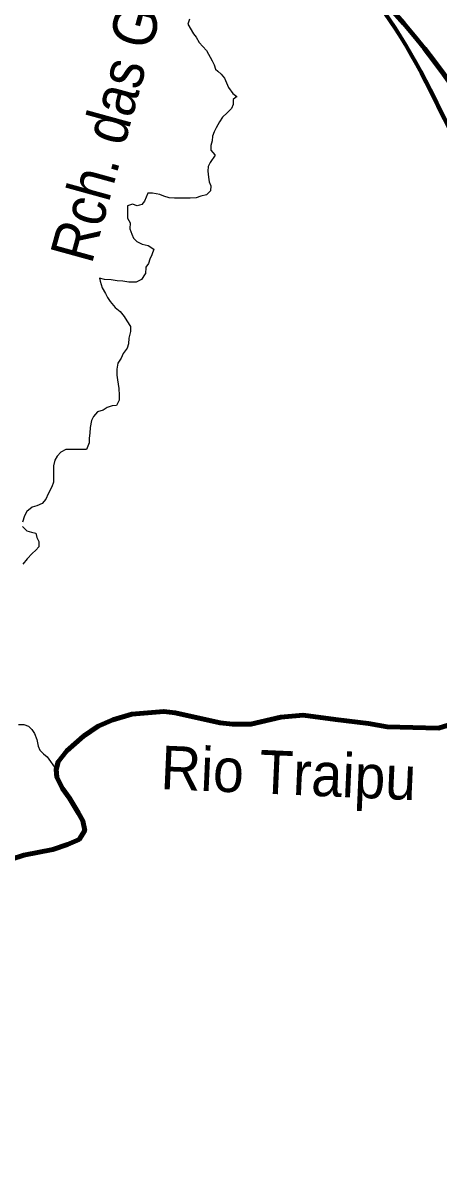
# Model space of a CAD drawing. Extents: x -1643653 to 4543381, y 1624270 to 13878484.
# Drawn here: x 724990 to 729758, y 8929725 to 8943002 of the extents above; entities that cross this region are included whole.
import ezdxf
from ezdxf.enums import TextEntityAlignment as Align

# ---------------------------------------------------------------- set-up
doc = ezdxf.new("R2010")
doc.units = 0
doc.header["$LTSCALE"] = 200
for name, color, linetype, lineweight in [('1', 7, 'Continuous', 13), ('24', 7, 'Continuous', 25), ('26', 7, 'Continuous', 106), ('27', 7, 'Continuous', 53), ('28', 7, 'Continuous', 53), ('53', 7, 'Continuous', 106)]:
    doc.layers.add(name, color=color, linetype=linetype, lineweight=lineweight)
doc.layers.add('49', color=7, linetype='Continuous')

msp = doc.modelspace()

# ---------------------------------------------------------------- linework, layer by layer
at = {"layer": '1', "lineweight": 25}
msp.add_spline([(814781, 9009175.5), (814787.2, 9009173.4), (814796.9, 9009173.4), (814799.4, 9009172.4), (814805.1, 9009174.5), (814805.6, 9009176.5), (814811.7, 9009179.5), (814811.7, 9009179.5), (814801.5, 9009181), (814790.7, 9009181.5), (814784.1, 9009183.1), (814777.4, 9009185.1), (814778.4, 9009175.5)], degree=3, dxfattribs=at)
at = {"layer": '24'}
for points in [[(726898.3, 8943049.5), (726877.6, 8942988.5), (726942.9, 8942881.2), (726973.2, 8942840.2), (727008.3, 8942778.9), (727094.2, 8942686.7), (727159.5, 8942569.2), (727179.5, 8942523.2), (727194.4, 8942472.2)], [(727194.4, 8942472.2), (727224.8, 8942451.7), (727260.1, 8942415.8), (727300.5, 8942369.7), (727345.5, 8942262.5), (727395.9, 8942196), (727441.4, 8942160.1), (727443.2, 8942160.1)], [(727441.4, 8942160.1), (727400.5, 8942124.7), (727400.1, 8942068.7), (727379.5, 8942023), (727328.2, 8941972.3), (727277, 8941921.7), (727241.1, 8941871), (727205, 8941800), (727179.2, 8941754.3), (727163.6, 8941703.5), (727158.2, 8941652.6), (727142.6, 8941596.7), (727142.2, 8941545.7), (727187.6, 8941489.4), (727193.7, 8941485.1)], [(727194.1, 8941484.8), (727136.1, 8941403.2), (727110.4, 8941357.5), (727110, 8941301.5), (727114.6, 8941235.3), (727124.4, 8941179.2), (727144.4, 8941133.2), (727139, 8941077.2), (727092.9, 8941031.7), (727026.7, 8941016.8), (726975.7, 8940996.8), (726904.4, 8940992.1), (726853.6, 8940992.4), (726792.5, 8940992.8), (726726.4, 8940993.2), (726665.4, 8940998.7), (726604.5, 8941014.3), (726558.9, 8941035), (726472.5, 8941050.8), (726421.7, 8941051.1), (726380.3, 8940959.7), (726349.5, 8940919.1), (726298.6, 8940904.2), (726242.8, 8940924.9), (726186.7, 8940904.8), (726186.2, 8940833.6), (726185.7, 8940762.3), (726215.9, 8940711.2), (726215.4, 8940639.9), (726235.3, 8940578.6), (726255.3, 8940532.7), (726295.8, 8940496.8), (726356.6, 8940465.9), (726422.6, 8940450.2), (726488.4, 8940409), (726467.6, 8940343), (726441.8, 8940292.2), (726426.2, 8940241.4), (726395.4, 8940200.8), (726394.9, 8940125.5)], [(725866.7, 8940074.6), (725866.7, 8940073.8), (725872.8, 8940040.7), (725897.7, 8939964.2), (725932.8, 8939897.8), (725957.9, 8939851.8), (725988.1, 8939805.8), (726043.6, 8939739.2), (726104.3, 8939693), (726149.7, 8939636.7), (726179.9, 8939585.6), (726220.1, 8939519.2), (726219.7, 8939463.2), (726203.9, 8939386.9), (726198.4, 8939320.7), (726182.8, 8939269.9), (726136.6, 8939209.1), (726115.9, 8939158.2), (726074.8, 8939097.4), (726064.2, 8939031.3), (726063.7, 8938960), (726073.5, 8938909), (726088, 8938807.1), (726092.6, 8938730.6), (726092.2, 8938674.6), (726061.2, 8938613.7), (726010.4, 8938608.9), (725954.3, 8938588.9), (725908.3, 8938558.6), (725842, 8938538.7), (725795.9, 8938488)], [(726388.5, 8940126.2), (726348.7, 8940058.5), (726287.4, 8940028.3), (726201, 8940028.9), (726134.9, 8940039.4), (726068.8, 8940044.9), (725997.7, 8940055.6), (725921.5, 8940061.1), (725866.7, 8940073.8), (725866.7, 8940073.8)], [(725795.9, 8938488), (725775.3, 8938442.3), (725759.4, 8938360.9), (725753.9, 8938294.8), (725748.4, 8938238.8), (725748, 8938182.8), (725717, 8938106.6), (725544.1, 8938107.6), (725478, 8938108), (725421.8, 8938077.8), (725380.8, 8938032.2), (725355.1, 8937986.6), (725339.3, 8937920.5), (725339, 8937869.5), (725338.6, 8937818.6), (725338, 8937732.1), (725317.3, 8937681.2), (725276.1, 8937600), (725250.2, 8937539.1), (725207.8, 8937489.4), (725146.5, 8937460.6), (725092.5, 8937446.2), (725030.6, 8937397.8), (725004.8, 8937347.1), (724984, 8937275.9)], [(724983.6, 8937225), (725034.1, 8937173.8), (725084.8, 8937158.2), (725135.6, 8937147.7), (725145.5, 8937096.7), (725170.6, 8937050.7), (725170.1, 8936989.6), (725134.3, 8936954.2), (725093.3, 8936913.7), (725037, 8936852.9), (724985.7, 8936792.1)], [(724936, 8934952.8), (724997.1, 8934952.5), (725052.8, 8934931.8), (725088.2, 8934895.9), (725118.4, 8934849.9), (725148.4, 8934778.4), (725163.2, 8934701.9), (725183.2, 8934656), (725223.6, 8934615), (725264, 8934579.1), (725368.5, 8934436.4)]]:
    msp.add_lwpolyline(points, dxfattribs=at)
at = {"layer": '24', "lineweight": 53}
for points in [[(726733.4, 8935086.7), (726602, 8935101.3), (726237.1, 8935072), (726018.1, 8935006.3), (725850.2, 8934933.2), (725682.3, 8934816.3), (725492.6, 8934648.3), (725390.4, 8934524.1), (725368.5, 8934436.4), (725375.8, 8934348.7), (725441.5, 8934217.2), (725521.8, 8934107.6), (725624, 8933932.2), (725675.1, 8933844.6), (725697, 8933734.9), (725631.3, 8933632.7), (725499.9, 8933574.2), (725332, 8933515.8), (724996.3, 8933450), (724857.6, 8933406.2)], [(730163.7, 8935035.5), (729755, 8934911.3), (729163.8, 8934925.9), (728952.2, 8934962.4), (728571.5, 8935009.7), (728200.4, 8935057.4), (727944.9, 8935035.5), (727601.9, 8934955.1), (727390.2, 8934955.1), (727251.6, 8934969.8), (726733.4, 8935086.7)]]:
    msp.add_lwpolyline(points, dxfattribs=at)
at = {"layer": '26'}
msp.add_spline([(723248, 8945546.2), (725829.8, 8945095.5), (727540.4, 8944467.3), (728842.4, 8943529.7), (731836.5, 8938343.4)], degree=3, dxfattribs=at)
at = {"layer": '27'}
msp.add_spline([(731836.5, 8938343.4), (729924.3, 8941714.7), (728987.4, 8943325.7), (727640.7, 8944409.5), (726235.5, 8945024.6), (723248, 8945546.2)], degree=3, dxfattribs=at)
at = {"layer": '28'}
for points in [[(723248, 8945546.2), (726235.5, 8945024.6), (727640.7, 8944409.5), (728987.4, 8943325.7), (729924.3, 8941714.7), (731836.5, 8938343.4)], [(723248, 8945520.1), (726235.5, 8944998.5), (727640.7, 8944383.3), (728987.4, 8943299.6), (729924.3, 8941688.6), (731836.5, 8938317.2)]]:
    msp.add_spline(points, degree=3, dxfattribs=at)
at = {"layer": '53'}
for points in [[(726733.4, 8935086.7), (726602, 8935101.3), (726237.1, 8935072), (726018.1, 8935006.3), (725850.2, 8934933.2), (725682.3, 8934816.3), (725492.6, 8934648.3), (725390.4, 8934524.1), (725368.5, 8934436.4), (725375.8, 8934348.7), (725441.5, 8934217.2), (725521.8, 8934107.6), (725624, 8933932.2), (725675.1, 8933844.6), (725697, 8933734.9), (725631.3, 8933632.7), (725499.9, 8933574.2), (725332, 8933515.8), (724996.3, 8933450), (724857.6, 8933406.2)], [(726733.4, 8935086.7), (726602, 8935101.3), (726237.1, 8935072), (726018.1, 8935006.3), (725850.2, 8934933.2), (725682.3, 8934816.3), (725492.6, 8934648.3), (725390.4, 8934524.1), (725368.5, 8934436.4), (725375.8, 8934348.7), (725441.5, 8934217.2), (725521.8, 8934107.6), (725624, 8933932.2), (725675.1, 8933844.6), (725697, 8933734.9), (725631.3, 8933632.7), (725499.9, 8933574.2), (725332, 8933515.8), (724996.3, 8933450), (724857.6, 8933406.2)], [(726733.4, 8935086.7), (726602, 8935101.3), (726237.1, 8935072), (726018.1, 8935006.3), (725850.2, 8934933.2), (725682.3, 8934816.3), (725492.6, 8934648.3), (725390.4, 8934524.1), (725368.5, 8934436.4), (725375.8, 8934348.7), (725441.5, 8934217.2), (725521.8, 8934107.6), (725624, 8933932.2), (725675.1, 8933844.6), (725697, 8933734.9), (725631.3, 8933632.7), (725499.9, 8933574.2), (725332, 8933515.8), (724996.3, 8933450), (724857.6, 8933406.2)], [(730163.7, 8935035.5), (729755, 8934911.3), (729163.8, 8934925.9), (728952.2, 8934962.4), (728571.5, 8935009.7), (728200.4, 8935057.4), (727944.9, 8935035.5), (727601.9, 8934955.1), (727390.2, 8934955.1), (727251.6, 8934969.8), (726733.4, 8935086.7)], [(730163.7, 8935035.5), (729755, 8934911.3), (729163.8, 8934925.9), (728952.2, 8934962.4), (728571.5, 8935009.7), (728200.4, 8935057.4), (727944.9, 8935035.5), (727601.9, 8934955.1), (727390.2, 8934955.1), (727251.6, 8934969.8), (726733.4, 8935086.7)], [(730163.7, 8935035.5), (729755, 8934911.3), (729163.8, 8934925.9), (728952.2, 8934962.4), (728571.5, 8935009.7), (728200.4, 8935057.4), (727944.9, 8935035.5), (727601.9, 8934955.1), (727390.2, 8934955.1), (727251.6, 8934969.8), (726733.4, 8935086.7)]]:
    msp.add_lwpolyline(points, dxfattribs=at)

# ---------------------------------------------------------------- texts
at = {"layer": '49'}
for s, rotation, width, p in [('Rch. das Galinhas', 74.592, 0.9, (726429.3, 8942595.9)), ('Rio Traipu', 357.482, 0.95, (728023.7, 8934146.6))]:
    msp.add_text(s, height=500, rotation=rotation, dxfattribs=dict(at, width=width)).set_placement(p, align=Align.CENTER)

doc.saveas('drawing.dxf')
